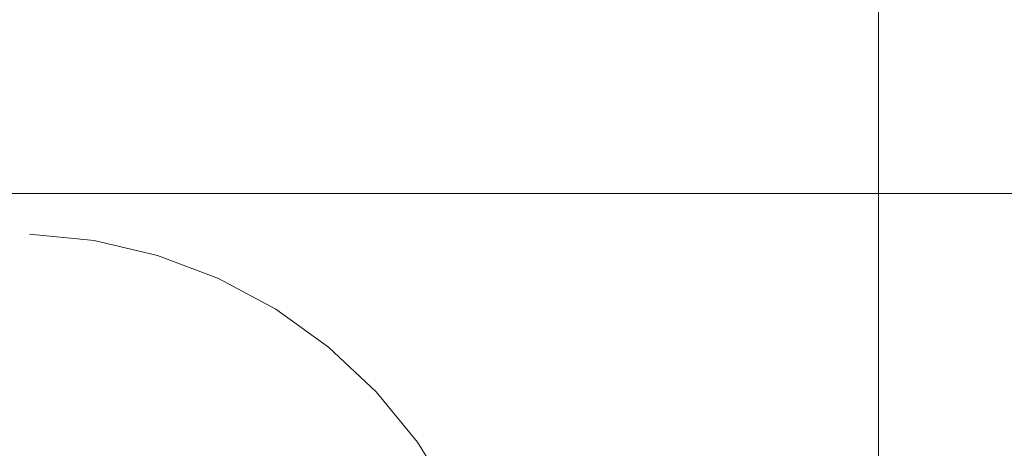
# Model space of a CAD drawing. Extents: x -223 to 557, y -138 to 606.
# Tile 257 of 347: x 191 to 214, y 160 to 170. Entities that reach past the tile are written whole.
import ezdxf
from ezdxf.lldxf.tags import DXFTag

# ---------------------------------------------------------------- set-up
doc = ezdxf.new("R2010")
doc.units = 0
doc.layers.get('0').update_dxf_attribs({"lineweight": 35})
doc.layers.add('5_EG-HLSE', color=7, linetype='Continuous', lineweight=25)
doc.layers.add('H_Vorlauf_Beschriftung', color=1, linetype='Continuous', lineweight=18, true_color=0xff0000)
tags = doc.linetypes.add('ALL_S14', pattern=[0.002, 0.001, -0.001]).pattern_tags.tags
tags[6:7] = [DXFTag(74, 4), DXFTag(75, 0), DXFTag(340, '0'), DXFTag(46, 1.0), DXFTag(50, 0.0), DXFTag(44, 0.0), DXFTag(45, 0.0)]
tags[4:5] = [DXFTag(74, 4), DXFTag(75, 0), DXFTag(340, '0'), DXFTag(46, 1.0), DXFTag(50, 0.0), DXFTag(44, 0.0), DXFTag(45, 0.0)]

# ---------------------------------------------------------------- blocks, each defined once
blk = doc.blocks.new('Referenz-A07ALDUO1N', base_point=(-167.675, -99.33))
at = {"layer": '5_EG-HLSE', "color": 0, "lineweight": 13}
blk.add_line((167.851, 165.717), (216.391, 165.717), dxfattribs=at)
at = {"layer": '5_EG-HLSE', "color": 0, "linetype": 'ALL_S14', "lineweight": 13, "ltscale": 0.13}
for p, q in [((193.006, 164.622), (191.496, 164.773)), ((194.484, 164.275), (193.006, 164.622)), ((195.904, 163.738), (194.484, 164.275)), ((197.242, 163.021), (195.904, 163.738)), ((198.475, 162.136), (197.242, 163.021)), ((199.583, 161.098), (198.475, 162.136)), ((200.546, 159.925), (199.583, 161.098)), ((201.348, 158.636), (200.546, 159.925))]:
    blk.add_line(p, q, dxfattribs=at)
blk = doc.blocks.new('Bauteilbeschriftung-A07ALE1Y1N', base_point=(193.375, 158.768))
at = {"color": 0, "linetype": 'ByBlock', "lineweight": -2, "ltscale": 0.18}
blk.add_line((211.302, 176.123), (211.302, 158.768), dxfattribs=at)

msp = doc.modelspace()

# ---------------------------------------------------------------- block references
at = {"color": 251, "lineweight": 25, "ltscale": 0.25, "true_color": 0x585858}
msp.add_blockref('Referenz-A07ALDUO1N', (-167.675, -99.33), dxfattribs=at)
at = {"layer": 'H_Vorlauf_Beschriftung', "ltscale": 0.18}
msp.add_blockref('Bauteilbeschriftung-A07ALE1Y1N', (193.375, 158.768), dxfattribs=at)

doc.saveas('drawing.dxf')
